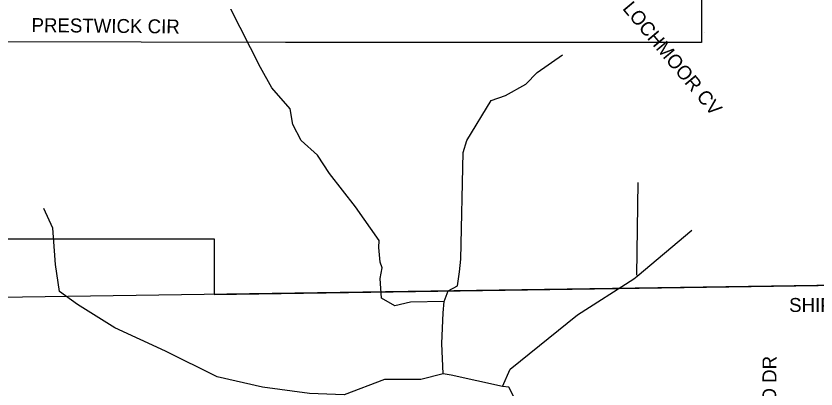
# Model space of a CAD drawing. Extents: x 1670563 to 1761545, y 515755 to 578944.
# Drawn here: x 1715540 to 1719841, y 564740 to 566745 of the extents above; entities that cross this region are included whole.
import ezdxf

# ---------------------------------------------------------------- set-up
doc = ezdxf.new("R2010")
doc.units = 0
for name, color, linetype in [('4_TwnRge', 7, 'Continuous'), ('LIMITS', 7, 'Continuous'), ('SHP_LINE', 7, 'Continuous'), ('STREETCL', 7, 'Continuous'), ('STRNAMES', 7, 'Continuous')]:
    doc.layers.add(name, color=color, linetype=linetype)

# ---------------------------------------------------------------- blocks, each defined once
blk = doc.blocks.new('CITY_LIMITS02')
at = {"layer": 'LIMITS'}
for p, q in [((1712652.9, 565547.9), (1716604.9, 565547.9)), ((1716604.9, 565547.9), (1716604.9, 565247.9))]:
    blk.add_line(p, q, dxfattribs=at)
for points in [[(1719227.3, 568532), (1719225.6, 566603.2)], [(1719240.2, 566655.7), (1719240.2, 566655.7)], [(1716988.2, 566602.3), (1714659.9, 566607.9)], [(1719225.6, 566603.2), (1716988.2, 566602.3)], [(1712652.9, 565547.9), (1716604.9, 565547.9)], [(1716604.9, 565547.9), (1716604.9, 565247.9), (1720455.1, 565306)]]:
    blk.add_lwpolyline(points, dxfattribs=at)

msp = doc.modelspace()

# ---------------------------------------------------------------- linework, layer by layer
at = {"layer": '4_TwnRge'}
msp.add_lwpolyline([(1720455.1, 565306), (1715208.3, 565227.8), (1715092.6, 565233.3), (1710001.7, 565251.4), (1709850.1, 565251.4), (1704696.7, 565228.3), (1704511, 565220.7), (1699397.7, 565205.1), (1699224.1, 565203.4), (1693900.8, 565154.5), (1688559.5, 565099.9), (1688483.7, 565104.9), (1683270, 565036.6)], dxfattribs=at)
at = {"layer": 'SHP_LINE'}
for points in [[(1717841, 565211), (1717660, 565206), (1717577, 565187), (1717505, 565229), (1717497, 565334), (1717509, 565391), (1717497, 565421), (1717490, 565501), (1717493, 565539), (1717365, 565720), (1717225, 565898), (1717160, 565996), (1717073, 566075), (1717028, 566162), (1717013, 566246), (1716915, 566359), (1716854, 566469), (1716691, 566788), (1716521, 566951), (1716362, 567087), (1716229, 567238), (1715991, 567280), (1715822, 567322), (1715647, 567412)], [(1717837, 565150), (1717841, 565211), (1717864, 565267), (1717913, 565294), (1717924, 565369), (1717932, 565437), (1717944, 566011), (1717963, 566075), (1718095, 566291), (1718171, 566317), (1718280, 566378), (1718341, 566442), (1718477, 566537)], [(1718882, 565850), (1718875, 565351)], [(1717837, 564821), (1717716, 564791), (1717521, 564791), (1717305, 564708), (1717117, 564715), (1716866, 564749), (1716622, 564805), (1716344, 564944), (1716072, 565069), (1715870, 565195), (1715773, 565264), (1715752, 565410), (1715738, 565605), (1715689, 565710)], [(1718879, 565346), (1719174, 565593)], [(1718155, 564753), (1718196, 564847), (1718558, 565139), (1718862, 565332), (1718879, 565346)], [(1717879, 564814), (1717837, 564821), (1717830, 564984), (1717837, 565150)], [(1718155, 564753), (1717879, 564814)], [(1718190, 563699), (1718216, 563918), (1718231, 564024), (1718216, 564697), (1718189, 564750), (1718155, 564753)]]:
    msp.add_lwpolyline(points, dxfattribs=at)

# ---------------------------------------------------------------- block references
at = {"layer": 'STREETCL'}
msp.add_blockref('CITY_LIMITS02', (0, 0), dxfattribs=at)

# ---------------------------------------------------------------- texts
at = {"layer": 'STRNAMES'}
for s, rotation, p in [('LOCHMOOR CV', 309.9437, (1718796.9, 566783.9)), ('PRESTWICK CIR', 359.4087, (1715623.2, 566658.8)), ('PEBBLEWOOD DR', 89.6929, (1719623.6, 564031.5))]:
    msp.add_text(s, height=75, rotation=rotation, dxfattribs=at).set_placement(p)
msp.add_text('SHIPLEY LN', height=75, dxfattribs=at).set_placement((1719696.2, 565154.1))

doc.saveas('drawing.dxf')
